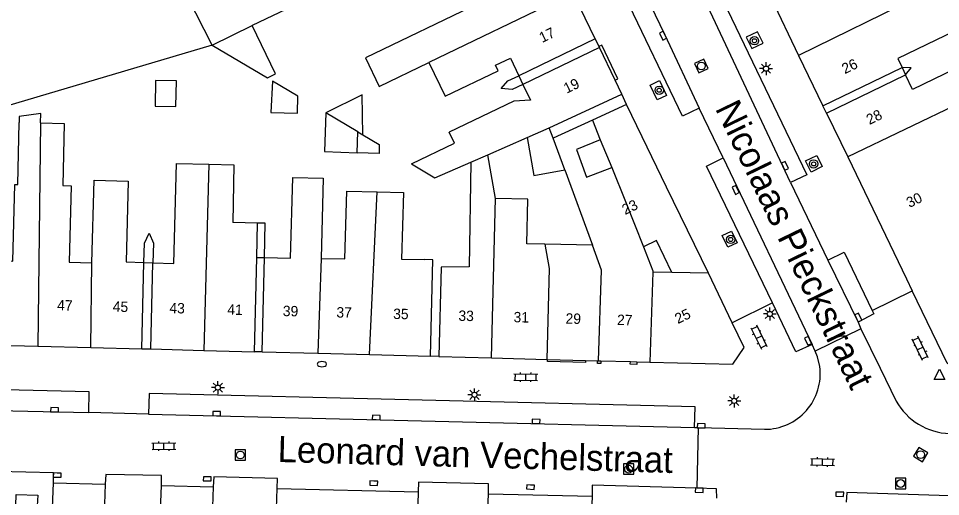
# Model space of a CAD drawing. Extents: x 132998 to 136004, y 396998 to 398512.
# Drawn here: x 134473 to 134561.9, y 397236.4 to 397282.5 of the extents above; entities that cross this region are included whole.
import ezdxf

# ---------------------------------------------------------------- set-up
doc = ezdxf.new("R2010")
doc.units = 0
for name, color, linetype in [('gg-afsc-erfafscheiding', 7, 'Continuous'), ('gg-afsc-hekwerk', 7, 'Continuous'), ('gg-anno-huisnummerreeks BGT', 7, 'Continuous'), ('gg-anno-openbare ruimte label', 7, 'Continuous'), ('gg-bbg-gedigitaliseerde bebouwing', 7, 'Continuous'), ('gg-bbg-gedigitaliseerde bebouwing onder overbouw', 7, 'Continuous'), ('gg-bbg-gedigitaliseerde bijgebouw', 7, 'Continuous'), ('gg-bbg-gedigitaliseerde overbouw', 7, 'Continuous'), ('gg-bbg-hoofdgebouw', 7, 'Continuous'), ('gg-bbg-luifel en loopbrug', 7, 'Continuous'), ('gg-bbg-pand overbouw', 7, 'Continuous'), ('gg-bbg-tussenscheiding', 7, 'Continuous'), ('gg-knt-verharding', 7, 'Continuous'), ('gg-knt-verharding nz', 7, 'Continuous'), ('gt-symb-boom', 7, 'Continuous'), ('gt-symb-brandkraan', 7, 'Continuous'), ('gt-symb-klinker verharding', 7, 'Continuous'), ('gt-symb-kolk', 7, 'Continuous'), ('gt-symb-lichtmast', 7, 'Continuous'), ('gt-symb-rioolschacht', 7, 'Continuous'), ('gt-symb-waterafsluiter', 7, 'Continuous')]:
    doc.layers.add(name, color=color, linetype=linetype)

# ---------------------------------------------------------------- blocks, each defined once
blk = doc.blocks.new('gt0-KOLK')
at = {"layer": 'gt-symb-kolk'}
blk.add_lwpolyline([(0, 0), (0.375, 0), (0.375, 0.4), (-0.375, 0.4), (-0.375, 0), (0, 0)], dxfattribs=at)
blk = doc.blocks.new('gt0-LMAST')
at = {"layer": 'gt-symb-lichtmast'}
for p, q in [((-0.182, 0.173), (-0.447, 0.438)), ((-0.005, 0.246), (-0.005, 0.621)), ((0.172, 0.173), (0.437, 0.438)), ((-0.255, -0.004), (-0.63, -0.004)), ((-0.182, -0.181), (-0.447, -0.446)), ((-0.005, -0.254), (-0.005, -0.629)), ((0.437, -0.446), (0.172, -0.181)), ((0.245, -0.004), (0.62, -0.004))]:
    blk.add_line(p, q, dxfattribs=at)
blk.add_circle((-0.005, -0.004), 0.25, dxfattribs=at)
blk = doc.blocks.new('gt0-BR')
at = {"layer": 'gt-symb-brandkraan'}
for centre, radius, start, end in [((-0.244, 0), 0.206, 107.56694, 252.43307), ((0.599, -2.664), 3, 106.89205, 107.56694), ((0, -0.691), 0.938, 73.10799, 106.89205), ((-0.599, -2.664), 3, 72.43309, 73.10799), ((0.244, 0), 0.206, 287.56695, 72.43309), ((0.599, 2.664), 3, 252.43307, 253.10797), ((0, 0.691), 0.938, 253.10797, 286.89206), ((-0.599, 2.664), 3, 286.89206, 287.56695)]:
    blk.add_arc(centre, radius, start, end, dxfattribs=at)
blk = doc.blocks.new('gt0-WAFSL')
at = {"layer": 'gt-symb-waterafsluiter'}
for p, q in [((-0.5, -0.333), (0, 0.667)), ((0, 0.667), (0.5, -0.333)), ((0.5, -0.333), (-0.5, -0.333))]:
    blk.add_line(p, q, dxfattribs=at)
blk = doc.blocks.new('gt0-KL1')
at = {"layer": 'gt-symb-klinker verharding'}
for p, q in [((-1.15, 0.3), (1.15, 0.3)), ((-1, -0.3), (-1, 0.3)), ((-0.5, 0.3), (-0.5, 0.45)), ((0, -0.3), (0, 0.3)), ((0.5, 0.3), (0.5, 0.45)), ((1, -0.3), (1, 0.3)), ((-1.15, -0.3), (1.15, -0.3)), ((-0.5, -0.45), (-0.5, -0.3)), ((0.5, -0.45), (0.5, -0.3))]:
    blk.add_line(p, q, dxfattribs=at)
blk = doc.blocks.new('gt0-BOOM')
at = {"layer": 'gt-symb-boom'}
for radius in [0.4, 0.2]:
    blk.add_circle((0, 0), radius, dxfattribs=at)
blk = doc.blocks.new('gt0-RS')
at = {"layer": 'gt-symb-rioolschacht'}
blk.add_lwpolyline([(-0.5, -0.5), (0.5, -0.5), (0.5, 0.5), (-0.5, 0.5)], close=True, dxfattribs=at)
blk.add_circle((0, 0), 0.375, dxfattribs=at)

msp = doc.modelspace()

# ---------------------------------------------------------------- linework, layer by layer
at = {"layer": 'gg-afsc-erfafscheiding'}
msp.add_line((134491.664, 397279.883), (134463.166, 397271.457), dxfattribs=at)
for points in [[(134558.511, 397277.01), (134559.04, 397277.699), (134558.167, 397277.723)], [(134521.626, 397276.104), (134520.582, 397275.6), (134519.511, 397275.695), (134520.18, 397276.432), (134521.225, 397276.936)], [(134496.691, 397259.415), (134496.758, 397262.727), (134496.047, 397262.741)], [(134485.088, 397258.953), (134485.136, 397260.822), (134485.573, 397261.786), (134486.011, 397260.792), (134485.948, 397258.924)]]:
    msp.add_lwpolyline(points, dxfattribs=at)
at = {"layer": 'gg-afsc-hekwerk'}
for p, q in [((134531.62, 397274.15), (134531.16, 397275.16)), ((134513.52, 397249.88), (134512.7, 397249.92))]:
    msp.add_line(p, q, dxfattribs=at)
at = {"layer": 'gg-bbg-gedigitaliseerde bebouwing'}
for p, q in [((134521.626, 397276.104), (134522.358, 397274.588)), ((134524.162, 397271.904), (134531.16, 397275.16)), ((134531.62, 397274.15), (134528.315, 397272.645)), ((134528.315, 397272.645), (134524.529, 397270.92)), ((134524.529, 397270.92), (134524.162, 397271.904)), ((134518.245, 397269.33), (134522.017, 397270.971)), ((134529.082, 397270.77), (134530.182, 397268.081)), ((134518.971, 397265.095), (134518.245, 397269.33)), ((134525.661, 397267.885), (134528.329, 397260.608)), ((134496.047, 397262.741), (134493.649, 397262.79)), ((134495.98, 397259.432), (134496.047, 397262.741)), ((134528.329, 397260.608), (134523.742, 397260.702)), ((134535.982, 397257.985), (134534.156, 397258.027))]:
    msp.add_line(p, q, dxfattribs=at)
for points in [[(134516.463, 397285.865), (134517.393, 397283.938), (134506.429, 397278.649), (134507.762, 397275.884), (134512.564, 397278.2)], [(134565.097, 397282.132), (134557.751, 397278.584), (134558.167, 397277.723)], [(134568.385, 397280.067), (134559.181, 397275.622), (134558.511, 397277.01)], [(134512.564, 397278.2), (134514.131, 397274.952), (134519.238, 397277.416), (134518.984, 397277.941), (134520.408, 397278.628), (134521.225, 397276.936)], [(134522.358, 397274.588), (134520.749, 397274.497), (134514.519, 397271.491)], [(134475.124, 397272.384), (134475.135, 397273.289), (134473.066, 397273.02), (134473.054, 397272.426)], [(134469.57, 397251.03), (134469.78, 397259.139), (134472.445, 397259.072), (134472.635, 397266.465), (134472.932, 397266.457), (134473.054, 397272.426)], [(134475.124, 397272.384), (134477.384, 397272.337), (134477.262, 397266.347), (134478.064, 397266.326), (134477.874, 397258.971), (134480.074, 397258.914)], [(134510.892, 397268.436), (134515.03, 397270.432), (134514.519, 397271.491)], [(134529.082, 397270.77), (134526.778, 397269.827), (134527.765, 397267.179), (134530.182, 397268.081)], [(134485.948, 397258.924), (134487.98, 397258.856), (134488.227, 397268.476), (134491.347, 397268.412)], [(134491.347, 397268.412), (134493.763, 397268.363), (134493.649, 397262.79)], [(134510.892, 397268.436), (134513.126, 397267.106), (134516.606, 397268.618)], [(134516.606, 397268.618), (134516.438, 397258.515), (134513.744, 397258.507), (134513.52, 397249.88)], [(134480.074, 397258.914), (134480.279, 397266.876), (134483.559, 397266.791), (134483.359, 397259.011), (134485.088, 397258.953)], [(134496.691, 397259.415), (134499.227, 397259.349), (134499.428, 397267.147), (134502.362, 397267.079), (134502.168, 397259.342)], [(134502.168, 397259.342), (134504.467, 397259.283), (134504.635, 397265.814), (134507.56, 397265.739)], [(134507.56, 397265.739), (134510.093, 397265.674), (134509.929, 397259.276), (134512.088, 397259.22)], [(134523.742, 397260.702), (134521.99, 397260.738), (134522.078, 397265.032), (134518.971, 397265.095)], [(134535.982, 397257.985), (134534.496, 397261.05), (134533.25, 397260.446)], [(134533.25, 397260.446), (134534.16, 397258.149), (134534.156, 397258.027)], [(134512.7, 397249.92), (134512.93, 397259.198), (134512.088, 397259.22)]]:
    msp.add_lwpolyline(points, dxfattribs=at)
at = {"layer": 'gg-bbg-gedigitaliseerde bebouwing onder overbouw'}
for p, q in [((134528.589, 397280.488), (134521.225, 397276.936)), ((134528.991, 397279.656), (134521.626, 397276.104)), ((134550.547, 397274.044), (134558.167, 397277.723)), ((134550.891, 397273.331), (134558.511, 397277.01)), ((134495.738, 397250.356), (134495.98, 397259.432)), ((134496.49, 397250.337), (134496.691, 397259.415)), ((134484.875, 397250.636), (134485.088, 397258.953)), ((134485.735, 397250.614), (134485.948, 397258.924))]:
    msp.add_line(p, q, dxfattribs=at)
at = {"layer": 'gg-bbg-gedigitaliseerde bijgebouw'}
for p, q in [((134491.664, 397279.883), (134488.346, 397286.369)), ((134505.719, 397271.516), (134502.616, 397273.363)), ((134505.645, 397269.524), (134505.719, 397271.516))]:
    msp.add_line(p, q, dxfattribs=at)
for points in [[(134488.346, 397286.369), (134494.297, 397289.24), (134495.054, 397287.67), (134497.806, 397288.999), (134498.381, 397287.808), (134499.571, 397288.383), (134501.392, 397284.608), (134495.505, 397281.767)], [(134491.664, 397279.883), (134496.983, 397276.716), (134497.756, 397277.102), (134495.505, 397281.767)], [(134488.17, 397273.96), (134488.213, 397276.428), (134486.202, 397276.463), (134486.16, 397273.995), (134488.17, 397273.96)], [(134497.492, 397276.413), (134497.321, 397273.381), (134499.881, 397273.329), (134499.914, 397274.971), (134497.492, 397276.413)], [(134506.202, 397271.228), (134506.128, 397275.083), (134502.616, 397273.363)], [(134506.202, 397271.228), (134507.77, 397270.295), (134507.746, 397269.445), (134505.645, 397269.524)], [(134522.017, 397270.971), (134522.686, 397267.312), (134525.661, 397267.885)]]:
    msp.add_lwpolyline(points, dxfattribs=at)
at = {"layer": 'gg-bbg-gedigitaliseerde overbouw'}
for p, q in [((134558.167, 397277.723), (134558.511, 397277.01)), ((134521.225, 397276.936), (134521.626, 397276.104)), ((134495.98, 397259.432), (134496.691, 397259.415)), ((134485.088, 397258.953), (134485.948, 397258.924))]:
    msp.add_line(p, q, dxfattribs=at)
at = {"layer": 'gg-bbg-hoofdgebouw'}
for p, q in [((134528.589, 397280.488), (134526.439, 397284.946)), ((134545.459, 397284.58), (134548.203, 397278.898)), ((134530.508, 397276.511), (134528.991, 397279.656)), ((134548.203, 397278.898), (134550.547, 397274.044)), ((134531.16, 397275.16), (134530.508, 397276.511)), ((134533.131, 397271.034), (134531.62, 397274.15)), ((134550.891, 397273.331), (134552.93, 397269.109)), ((134535.467, 397266.215), (134533.131, 397271.034)), ((134539.496, 397257.904), (134535.467, 397266.215)), ((134541.803, 397253.145), (134539.496, 397257.904)), ((134469.57, 397251.03), (134474.87, 397250.894)), ((134474.87, 397250.894), (134479.966, 397250.762)), ((134479.966, 397250.762), (134484.875, 397250.636)), ((134485.735, 397250.614), (134490.851, 397250.482)), ((134490.851, 397250.482), (134495.738, 397250.356)), ((134496.49, 397250.337), (134501.842, 397250.199)), ((134501.842, 397250.199), (134506.836, 397250.071)), ((134506.836, 397250.071), (134512.7, 397249.92)), ((134513.52, 397249.88), (134518.598, 397249.747)), ((134518.598, 397249.747), (134523.934, 397249.608)), ((134523.934, 397249.608), (134524.004, 397249.606)), ((134524.004, 397249.606), (134527.643, 397249.511)), ((134527.643, 397249.511), (134528.823, 397249.48)), ((134528.823, 397249.48), (134528.915, 397249.478)), ((134528.915, 397249.478), (134529.123, 397249.473)), ((134529.123, 397249.473), (134531.982, 397249.398)), ((134531.982, 397249.398), (134532.601, 397249.382)), ((134532.601, 397249.382), (134533.871, 397249.349)), ((134533.871, 397249.349), (134541.87, 397249.14))]:
    msp.add_line(p, q, dxfattribs=at)
for points in [[(134552.93, 397269.109), (134558.599, 397257.37), (134559.16, 397256.208)], [(134563.5, 397248.58), (134562.52, 397249.25), (134559.16, 397256.208)], [(134541.87, 397249.14), (134542.96, 397250.76), (134541.803, 397253.145)]]:
    msp.add_lwpolyline(points, dxfattribs=at)
at = {"layer": 'gg-bbg-luifel en loopbrug'}
msp.add_lwpolyline([(134502.616, 397273.363), (134502.477, 397269.642), (134505.645, 397269.524)], dxfattribs=at)
at = {"layer": 'gg-bbg-pand overbouw'}
for p, q in [((134528.589, 397280.488), (134528.944, 397279.753)), ((134528.944, 397279.753), (134528.991, 397279.656)), ((134550.891, 397273.331), (134550.547, 397274.044)), ((134484.875, 397250.636), (134485.541, 397250.619)), ((134485.541, 397250.619), (134485.735, 397250.614)), ((134496.49, 397250.337), (134495.738, 397250.356))]:
    msp.add_line(p, q, dxfattribs=at)
at = {"layer": 'gg-bbg-tussenscheiding'}
for p, q in [((134563.123, 397286.22), (134548.203, 397278.898)), ((134526.439, 397284.946), (134512.564, 397278.2)), ((134491.664, 397279.883), (134495.505, 397281.767)), ((134569.769, 397277.2), (134552.93, 397269.109)), ((134528.315, 397272.645), (134529.082, 397270.77)), ((134475.124, 397272.384), (134474.87, 397250.894)), ((134522.017, 397270.971), (134524.162, 397271.904)), ((134505.719, 397271.516), (134506.202, 397271.228)), ((134525.661, 397267.885), (134524.529, 397270.92)), ((134516.606, 397268.618), (134518.245, 397269.33)), ((134491.347, 397268.412), (134490.851, 397250.482)), ((134506.836, 397250.071), (134507.56, 397265.739)), ((134518.598, 397249.747), (134518.971, 397265.095)), ((134502.168, 397259.342), (134501.842, 397250.199)), ((134479.966, 397250.762), (134480.074, 397258.914)), ((134534.156, 397258.027), (134533.871, 397249.349)), ((134539.496, 397257.904), (134535.982, 397257.985))]:
    msp.add_line(p, q, dxfattribs=at)
for points in [[(134530.182, 397268.081), (134531.512, 397264.831), (134533.25, 397260.446)], [(134523.742, 397260.702), (134524.136, 397258.359), (134523.934, 397249.608)], [(134528.915, 397249.478), (134529.208, 397258.194), (134528.329, 397260.608)]]:
    msp.add_lwpolyline(points, dxfattribs=at)
at = {"layer": 'gg-knt-verharding'}
for p, q in [((134537.015, 397273.05), (134522.408, 397303.386)), ((134538.614, 397273.824), (134537.015, 397273.05)), ((134540.923, 397269.024), (134538.614, 397273.824)), ((134539.304, 397268.238), (134540.923, 397269.024)), ((134545.693, 397255.045), (134539.304, 397268.238)), ((134550.48, 397268.182), (134549.407, 397267.646)), ((134549.005, 397267.379), (134547.416, 397266.648)), ((134547.416, 397266.648), (134551.016, 397259.183)), ((134551.016, 397259.183), (134552.58, 397259.937)), ((134552.58, 397259.937), (134555.297, 397254.33)), ((134555.297, 397254.33), (134559.16, 397256.208)), ((134545.693, 397255.045), (134541.803, 397253.145)), ((134553.929, 397253.185), (134554.209, 397252.547)), ((134554.209, 397252.547), (134549.79, 397250.416)), ((134554.209, 397252.547), (134556.05, 397248.773)), ((134549.79, 397250.416), (134549.505, 397251.042)), ((134556.05, 397248.773), (134557.607, 397245.582)), ((134479.77, 397244.487), (134479.789, 397246.49)), ((134485.572, 397246.336), (134485.515, 397244.342)), ((134485.515, 397244.342), (134479.77, 397244.487)), ((134538.149, 397243.053), (134538.519, 397243.043)), ((134538.519, 397243.043), (134538.387, 397237.2)), ((134538.519, 397243.043), (134544.908, 397242.876))]:
    msp.add_line(p, q, dxfattribs=at)
for points in [[(134511.243, 397342.094), (134512.701, 397342.793), (134549.005, 397267.379)], [(134543.15, 397280.634), (134543.678, 397279.557), (134544.774, 397280.078), (134544.243, 397281.169), (134543.15, 397280.634)], [(134530.508, 397276.511), (134530.778, 397276.641), (134529.214, 397279.884), (134528.944, 397279.753)], [(134533.891, 397276.038), (134534.786, 397276.464), (134535.463, 397275.046), (134534.578, 397274.615), (134533.891, 397276.038)], [(134549.407, 397267.646), (134548.866, 397268.725), (134549.961, 397269.263), (134550.48, 397268.182)], [(134540.834, 397261.545), (134541.727, 397261.968), (134542.286, 397260.826), (134541.387, 397260.412), (134540.834, 397261.545)], [(134549.505, 397251.042), (134547.932, 397250.329), (134545.693, 397255.045)], [(134555.297, 397254.33), (134555.458, 397253.997), (134553.929, 397253.185)], [(134550.236, 397248.923), (134550.026, 397249.861), (134549.79, 397250.416)], [(134527.643, 397249.511), (134527.638, 397249.31), (134523.999, 397249.405), (134524.004, 397249.606)], [(134529.123, 397249.473), (134529.116, 397249.223), (134528.816, 397249.231), (134528.823, 397249.48)], [(134532.601, 397249.382), (134532.595, 397249.132), (134531.975, 397249.148), (134531.982, 397249.398)], [(134479.789, 397246.49), (134462.178, 397246.903), (134462.114, 397244.897)], [(134538.149, 397243.053), (134538.222, 397245.04), (134485.572, 397246.336)], [(134476.366, 397237.737), (134476.373, 397238.671), (134471.008, 397238.799), (134470.971, 397237.879)], [(134486.761, 397237.46), (134486.788, 397238.42), (134481.421, 397238.53), (134481.355, 397237.603)], [(134497.935, 397237.189), (134497.967, 397238.132), (134491.811, 397238.285), (134491.761, 397237.342)], [(134481.355, 397237.603), (134481.201, 397232.775), (134476.182, 397232.95), (134476.366, 397237.737)], [(134491.761, 397237.342), (134491.593, 397232.509), (134486.577, 397232.658), (134486.761, 397237.46)], [(134511.537, 397236.856), (134511.377, 397232.014), (134497.772, 397232.363), (134497.935, 397237.189)], [(134518.299, 397236.679), (134518.313, 397237.637), (134511.561, 397237.788), (134511.537, 397236.856)], [(134538.387, 397237.2), (134528.307, 397237.488), (134528.282, 397236.434)], [(134540.299, 397236.258), (134540.296, 397237.145), (134538.387, 397237.2)], [(134472.756, 397236.593), (134474.845, 397236.551), (134474.742, 397234.495), (134472.693, 397234.523), (134472.756, 397236.593)], [(134528.282, 397236.434), (134528.114, 397231.604), (134518.111, 397231.866), (134518.299, 397236.679)], [(134563.707, 397236.434), (134552.837, 397236.783), (134552.787, 397235.856)]]:
    msp.add_lwpolyline(points, dxfattribs=at)
for centre, radius, start, end in [((134544.929, 397248.228), 5.352, 269.77415, 7.45942), ((134562.954, 397248.616), 6.147, 209.57119, 268.0464)]:
    msp.add_arc(centre, radius, start, end, dxfattribs=at)
at = {"layer": 'gg-knt-verharding nz'}
for p, q in [((134540.923, 397269.024), (134549.505, 397251.042)), ((134551.016, 397259.183), (134553.929, 397253.185)), ((134462.114, 397244.897), (134479.77, 397244.487)), ((134485.515, 397244.342), (134538.149, 397243.053)), ((134476.366, 397237.737), (134481.355, 397237.603)), ((134486.761, 397237.46), (134491.761, 397237.342)), ((134497.935, 397237.189), (134511.537, 397236.856)), ((134518.299, 397236.679), (134528.282, 397236.434))]:
    msp.add_line(p, q, dxfattribs=at)
for points in [[(134547.416, 397266.648), (134539.684, 397283.109), (134531.659, 397299.713)], [(134527.268, 397297.492), (134535.298, 397280.875), (134538.614, 397273.824)]]:
    msp.add_lwpolyline(points, dxfattribs=at)

# ---------------------------------------------------------------- block references
at = {"layer": 'gt-symb-boom'}
for p in [(134543.941, 397280.301), (134534.758, 397275.539), (134549.643, 397268.44), (134541.651, 397261.166)]:
    msp.add_blockref('gt0-BOOM', p, dxfattribs=at)
at = {"layer": 'gt-symb-brandkraan'}
msp.add_blockref('gt0-BR', (134502.248, 397249.154), dxfattribs=at)
at = {"layer": 'gt-symb-klinker verharding'}
for p, rotation in [((134544.371, 397251.762), -63.89617500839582), ((134559.928, 397250.669), 115.59142414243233), ((134521.892, 397247.897), -1.1457628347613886), ((134487.009, 397241.258), 0.5156480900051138), ((134550.506, 397239.724), -1.48935472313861)]:
    msp.add_blockref('gt0-KL1', p, dxfattribs=dict(at, rotation=rotation))
at = {"layer": 'gt-symb-kolk'}
for p, rotation in [((134535.298, 397280.875), 115.79602649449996), ((134546.703, 397268.164), -64.79277878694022), ((134542.307, 397266.014), 114.69514651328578), ((134553.769, 397253.556), -63.94764904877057), ((134549.293, 397251.485), 115.64307083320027), ((134476.463, 397244.563), -1.3175706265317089), ((134492.085, 397244.188), -1.3175706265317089), ((134507.474, 397243.816), -1.3748347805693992), ((134522.888, 397243.437), -1.4320961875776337), ((134538.803, 397243.017), -1.3175706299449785), ((134476.732, 397238.668), 177.87890360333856), ((134491.187, 397238.305), 179.5416435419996), ((134507.243, 397237.893), 178.05074587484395), ((134522.36, 397237.511), 176.33074590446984), ((134538.627, 397237.213), 177.64984047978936), ((134552.174, 397236.824), 178.73969615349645)]:
    msp.add_blockref('gt0-KOLK', p, dxfattribs=dict(at, rotation=rotation))
at = {"layer": 'gt-symb-lichtmast'}
for p in [(134545.061, 397277.62), (134545.43, 397253.992), (134492.218, 397246.899), (134516.953, 397246.204), (134541.995, 397245.616)]:
    msp.add_blockref('gt0-LMAST', p, dxfattribs=at)
at = {"layer": 'gt-symb-rioolschacht'}
for p, rotation in [((134538.826, 397277.876), 24.206843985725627), ((134559.962, 397240.44), -31.543673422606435)]:
    msp.add_blockref('gt0-RS', p, dxfattribs=dict(at, rotation=rotation))
for p in [(134494.372, 397240.403), (134531.805, 397239.043), (134558.038, 397237.659)]:
    msp.add_blockref('gt0-RS', p, dxfattribs=at)
at = {"layer": 'gt-symb-waterafsluiter'}
msp.add_blockref('gt0-WAFSL', (134561.779, 397247.995), dxfattribs=at)

# ---------------------------------------------------------------- texts
at = {"layer": 'gg-anno-huisnummerreeks BGT'}
for s, rotation, p in [('17', 25.7, (134523.479, 397280.087)), ('26', 25.8, (134552.659, 397277.082)), ('19', 25.8, (134525.839, 397275.196)), ('28', 25.8, (134555.024, 397272.187)), ('30', 25.8, (134558.884, 397264.191)), ('23', 25.8, (134531.469, 397263.512)), ('47', 358.5, (134476.71, 397254.347)), ('45', 358.5, (134482.066, 397254.209)), ('43', 358.5, (134487.528, 397254.069)), ('41', 358.5, (134493.109, 397253.925)), ('39', 358.5, (134498.462, 397253.787)), ('37', 358.5, (134503.629, 397253.654)), ('35', 358.5, (134509.1, 397253.514)), ('33', 358.5, (134515.392, 397253.332)), ('31', 358.5, (134520.706, 397253.193)), ('29', 358.5, (134525.721, 397253.062)), ('27', 358.5, (134530.685, 397252.933)), ('25', 25.8, (134536.561, 397253.009))]:
    msp.add_text(s, height=1, rotation=rotation, dxfattribs=at).set_placement(p)
at = {"layer": 'gg-anno-openbare ruimte label'}
for s, rotation, p in [('Nicolaas Pieckstraat', 295.8, (134540.109, 397273.792)), ('Leonard van Vechelstraat', 358.4, (134497.95, 397239.734))]:
    msp.add_text(s, height=2.5, rotation=rotation, dxfattribs=at).set_placement(p)

doc.saveas('drawing.dxf')
